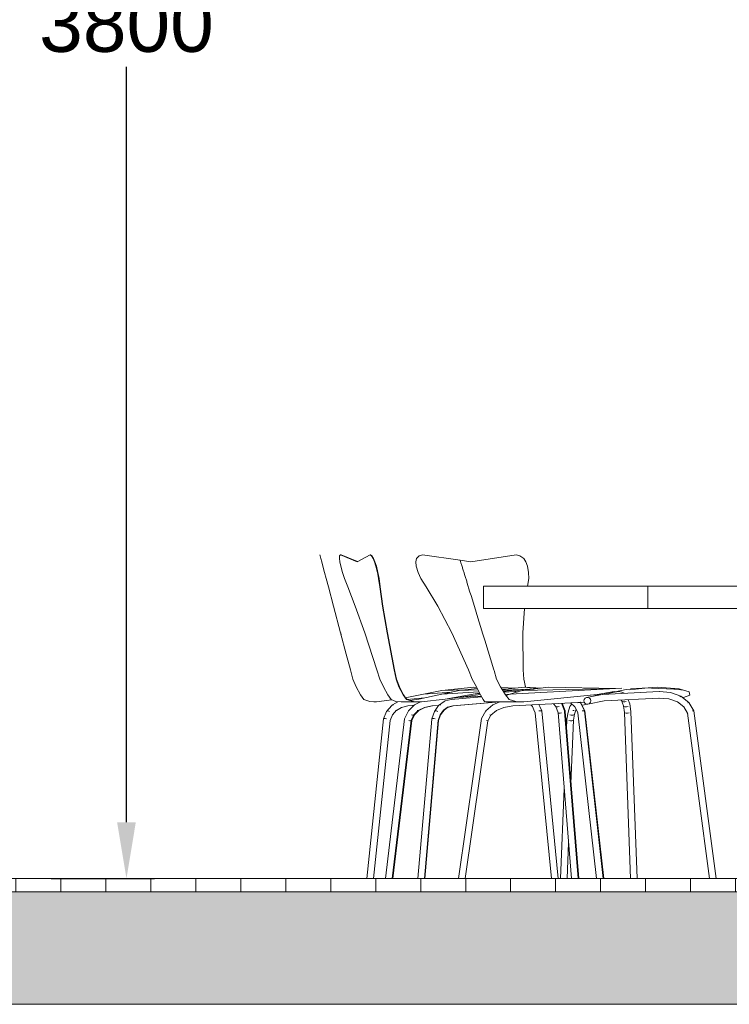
# Model space of a CAD drawing. Extents: x -156717 to 425753, y -51191 to 363295.
# Tile 497 of 502: x 321859 to 323437, y 210918 to 213108. Entities that reach past the tile are written whole.
import ezdxf

# ---------------------------------------------------------------- set-up
doc = ezdxf.new("R2010")
doc.units = 0
doc.header["$LTSCALE"] = 50
doc.linetypes.add('7 Voorgevel & doorsnede A-A$0$B0204', pattern=[1300, 1000, -100, 100, -100])
doc.layers.get('0').update_dxf_attribs({"linetype": 'CONTINUOUS'})
doc.layers.get('Defpoints').update_dxf_attribs({"linetype": 'CONTINUOUS'})
for name, color, linetype in [('7 Voorgevel & doorsnede A-A$0$00 Bestaande vloeren', 7, 'CONTINUOUS'), ('7 Voorgevel & doorsnede A-A$0$00 Bestaande vloeren Doorsnede-arcering', 7, 'CONTINUOUS'), ('7 Voorgevel & doorsnede A-A$0$00 Bestaande vloeren Laagscheidingslijnen', 7, 'CONTINUOUS'), ('7 Voorgevel & doorsnede A-A$0$82 Interieur', 7, 'CONTINUOUS'), ('WM5448--', 1, 'CONTINUOUS')]:
    doc.layers.add(name, color=color, linetype=linetype)
doc.styles.get("Standard").update_dxf_attribs({"font": 'ARIAL.TTF'})
doc.dimstyles.new('ISO-25', dxfattribs={"dimtxt": 2.5, "dimasz": 2.5, "dimexe": 1.25, "dimexo": 0.625, "dimtad": 1, "dimtih": 1, "dimdec": 4, "dimdsep": 46, "dimtxsty": 'Standard', "dimcen": 2.5, "dimadec": 0, "dimazin": 0, "dimtfac": 1, "dimtdec": 4, "dimtmove": 0, "dimatfit": 3, "dimfxl": 0, "dimtvp": 1, "dimtolj": 1, "dimtzin": 0, "dimarcsym": 0})

# ---------------------------------------------------------------- blocks, each defined once
blk = doc.blocks.new('7 Voorgevel & doorsnede A-A$0$Section Elem_290_3', base_point=(108550.6, 1635.3))
at = {"layer": '7 Voorgevel & doorsnede A-A$0$00 Bestaande vloeren Doorsnede-arcering', "linetype": 'Continuous', "lineweight": 0}
h = blk.add_hatch(dxfattribs=at)
h.set_pattern_fill('LIJNEN_VERT_100_0003', color=9, style=0, pattern_type=2)
h.set_pattern_definition([(90, (108550.56, 1635.29), (-100, 0), [])])
h.paths.add_polyline_path([(96512.7, 18605.3), (96512.7, 18635.3), (83899.9, 18635.3), (83899.9, 18605.3)], flags=0)
h = blk.add_hatch(dxfattribs=at)
h.set_pattern_fill('11_GEWAPEND_BETON__I_H_W_73', color=9, style=0, pattern_type=2)
h.set_pattern_definition([(0, (108550.56, 1635.29), (0, 70), [0, -70])])
h.paths.add_polyline_path([(96512.7, 18355.3), (96512.7, 18605.3), (83899.9, 18605.3), (83899.9, 18355.3)], flags=0)
at = {"layer": '7 Voorgevel & doorsnede A-A$0$00 Bestaande vloeren', "color": 2, "linetype": 'Continuous', "lineweight": 0}
blk.add_line((83899.9, 18635.3), (96512.7, 18635.3), dxfattribs=at)
at = {"layer": '7 Voorgevel & doorsnede A-A$0$00 Bestaande vloeren', "color": 1, "linetype": 'Continuous', "lineweight": 0}
blk.add_line((83899.9, 18355.3), (96512.7, 18355.3), dxfattribs=at)
at = {"layer": '7 Voorgevel & doorsnede A-A$0$00 Bestaande vloeren Laagscheidingslijnen', "color": 3, "linetype": 'Continuous', "lineweight": 0}
blk.add_line((83899.9, 18605.3), (96512.7, 18605.3), dxfattribs=at)
blk.add_line((83899.9, 18605.3), (96512.7, 18605.3), dxfattribs=at)
blk = doc.blocks.new('7 Voorgevel & doorsnede A-A$0$Section Elem_390_3', base_point=(108550.6, 1635.3))
at = {"layer": '7 Voorgevel & doorsnede A-A$0$00 Bestaande vloeren', "color": 2, "linetype": 'Continuous', "lineweight": 0}
blk.add_line((83699.5, 18355.3), (96512.7, 18355.3), dxfattribs=at)
blk = doc.blocks.new('7 Voorgevel & doorsnede A-A$0$Section Elem_622_3', base_point=(108550.6, 1635.3))
at = {"color": 1, "linetype": 'Continuous', "lineweight": 0}
for p, q in [((93273.9, 19346.7), (93274.5, 19352.9)), ((93274.7, 19339.5), (93273.9, 19346.7)), ((93274.5, 19352.9), (93276.4, 19355.4)), ((93276.9, 19329.6), (93274.7, 19339.5)), ((93276.4, 19355.4), (93313.4, 19339.7)), ((93342.1, 19355.4), (93313.4, 19339.7)), ((93345.3, 19352.9), (93342.1, 19355.4)), ((93349.1, 19346.7), (93345.3, 19352.9)), ((93352.1, 19339.5), (93349.1, 19346.7)), ((93355.2, 19329.6), (93352.1, 19339.5)), ((93280.8, 19315.8), (93276.9, 19329.6)), ((93285.2, 19302.4), (93280.8, 19315.8)), ((93358.4, 19315.8), (93355.2, 19329.6)), ((93361.1, 19302.4), (93358.4, 19315.8)), ((93292.4, 19283.9), (93285.2, 19302.4)), ((93363.6, 19283.9), (93361.1, 19302.4)), ((93308.8, 19240.8), (93292.4, 19283.9)), ((93369.9, 19240.8), (93363.6, 19283.9)), ((93330.1, 19181.4), (93308.8, 19240.8)), ((93379.8, 19181.4), (93369.9, 19240.8)), ((93357.4, 19099.1), (93330.1, 19181.4)), ((93395.7, 19099.1), (93379.8, 19181.4)), ((93363.9, 19078.5), (93357.4, 19099.1)), ((93400, 19078.5), (93395.7, 19099.1)), ((93371.9, 19061.7), (93363.9, 19078.5)), ((93406.4, 19061.7), (93400, 19078.5)), ((93381.7, 19043.4), (93371.9, 19061.7)), ((93415.6, 19043.4), (93406.4, 19061.7)), ((93540, 19053.4), (93502, 19044.8)), ((93580.6, 19057.7), (93540, 19053.4)), ((93540, 19053.4), (93582.1, 19054.6)), ((93633.2, 19059.8), (93666.3, 19058.7)), ((93635.4, 19056.1), (93642.7, 19056.3)), ((93685.6, 19060.6), (93635.7, 19055.6)), ((93636.6, 19054.2), (93706.1, 19056.6)), ((93638.2, 19051.6), (93677.5, 19055.6)), ((93638.5, 19051), (93660.8, 19053.9)), ((93685.6, 19060.6), (93685.7, 19060.6)), ((93685.6, 19060.6), (93712.5, 19057.4)), ((93722.5, 19058.6), (93685.6, 19060.6)), ((93696.6, 19055.4), (93690.9, 19056.1)), ((93696.3, 19056.2), (93701.3, 19056)), ((93388.9, 19032.9), (93381.7, 19043.4)), ((93399.2, 19028.5), (93388.9, 19032.9)), ((93423.2, 19032.9), (93415.6, 19043.4)), ((93438.5, 19028.5), (93423.2, 19032.9)), ((93450.7, 19033.8), (93430.3, 19030.9)), ((93502, 19044.8), (93450.7, 19033.8)), ((93508.8, 19033.8), (93456.5, 19028.1)), ((93502, 19044.8), (93584.2, 19050.6)), ((93571.2, 19044.8), (93508.8, 19033.8)), ((93508.8, 19033.8), (93587.4, 19044.2)), ((93508.8, 19030), (93522.3, 19033.6)), ((93522.3, 19033.6), (93589.9, 19039.5)), ((93536.7, 19037.5), (93589.2, 19040.8)), ((93585.6, 19047.7), (93571.2, 19044.8)), ((93571.2, 19044.8), (93586.3, 19046.3)), ((93642.6, 19044.1), (93654.5, 19045.2)), ((93642.6, 19044.2), (93653.7, 19044.9)), ((93411.1, 19028.1), (93399.2, 19028.5)), ((93411.1, 19028.1), (93433.8, 19028.1)), ((93427.7, 19007.8), (93441, 19021.2)), ((93456.5, 19028.1), (93433.8, 19028.1)), ((93456.5, 19028.1), (93438.5, 19028.5)), ((93441, 19021.2), (93454.3, 19028.1)), ((93449, 19008.5), (93463, 19015.8)), ((93463, 19015.8), (93479.5, 19019.1)), ((93479.5, 19019.1), (93494.7, 19020)), ((93485.1, 19006.9), (93494.5, 19019.9)), ((93494.5, 19019.9), (93506.6, 19028.6)), ((93496.5, 19021.2), (93499.2, 19021.2)), ((93497.9, 18999.1), (93505.6, 19009.8)), ((93505.6, 19009.8), (93516, 19017.2)), ((93506.6, 19028.6), (93508.8, 19030)), ((93514.2, 19015.9), (93525.9, 19019.1)), ((93516, 19017.2), (93515.9, 19017.2)), ((93525.9, 19019.1), (93629.8, 19028.1)), ((93750.2, 19023.9), (93755.2, 19017.6)), ((93757, 19016.6), (93755.2, 19017.6)), ((93755.2, 19017.6), (93760.2, 19003.7)), ((93759.7, 19016.6), (93757, 19016.6)), ((93762.7, 19017.6), (93759.7, 19016.6)), ((93768.1, 19024.9), (93774.4, 19007.8)), ((93788.1, 19026), (93797.5, 19017.3)), ((93797.4, 19017.6), (93804.3, 19003.7)), ((93804.4, 19025.7), (93807.1, 19026.7)), ((93807.1, 19026.7), (93809, 19026.7)), ((93808.6, 19027.1), (93809, 19026.7)), ((93809, 19026.7), (93809.9, 19025.7)), ((93809.9, 19025.7), (93818.8, 19007.8)), ((93376.2, 18635.3), (93418.9, 18990.5)), ((93418.9, 18990.5), (93426.8, 19006.9)), ((93426.8, 19006.9), (93427.7, 19007.8)), ((93433.4, 18986.5), (93439.4, 18998.9)), ((93436.7, 18998.1), (93434.1, 18999.1)), ((93438.7, 18998.1), (93436.7, 18998.1)), ((93438.7, 18998.1), (93449, 19008.5)), ((93438.7, 18998.2), (93438.7, 18998.1)), ((93449, 19008.5), (93447.1, 19008.5)), ((93448.1, 18635.3), (93479.1, 18989.6)), ((93462.8, 18635.3), (93493.6, 18987.3)), ((93479.1, 18989.6), (93479.3, 18990.5)), ((93479.3, 18990.5), (93485.1, 19006.9)), ((93479.3, 18990.5), (93480.9, 18991)), ((93480.9, 18991), (93483.6, 18991)), ((93483.6, 18991), (93486.8, 18990.5)), ((93485.1, 19006.9), (93486.9, 19007.8)), ((93486.9, 19007.8), (93489.5, 19007.8)), ((93489.5, 19007.8), (93492.6, 19006.9)), ((93493.6, 18986.9), (93497.9, 18999.1)), ((93493.6, 18987.3), (93493.6, 18987.3)), ((93760.1, 19004.2), (93790.2, 18635.3)), ((93761.8, 19003.2), (93760.2, 19003.7)), ((93764.5, 19003.2), (93761.8, 19003.2)), ((93767.7, 19003.7), (93764.5, 19003.2)), ((93774.4, 19007.8), (93774.6, 19006.9)), ((93774.6, 19006.9), (93804.9, 18635.3)), ((93804.3, 19003.7), (93845.5, 18635.3)), ((93813.4, 19007.8), (93816.2, 19008.3)), ((93816.2, 19008.3), (93818.2, 19008.3)), ((93818.2, 19008.3), (93818.8, 19007.8)), ((93818.8, 19007.8), (93860.5, 18635.3)), ((93391.2, 18635.3), (93433.4, 18986.5)), ((93430.8, 18986), (93428, 18986.5)), ((93432.8, 18986), (93430.8, 18986)), ((93433.4, 18986.5), (93432.8, 18986))]:
    blk.add_line(p, q, dxfattribs=at)
blk = doc.blocks.new('7 Voorgevel & doorsnede A-A$0$Section Elem_623_3', base_point=(108550.6, 1635.3))
at = {"color": 1, "linetype": 'Continuous', "lineweight": 0}
for p, q in [((93231, 19352.9), (93230.4, 19355.4)), ((93232.7, 19346.7), (93231, 19352.9)), ((93234.6, 19339.5), (93232.7, 19346.7)), ((93237.2, 19329.6), (93234.6, 19339.5)), ((93240.9, 19315.8), (93237.2, 19329.6)), ((93244.5, 19302.4), (93240.9, 19315.8)), ((93249.4, 19283.9), (93244.5, 19302.4)), ((93260.9, 19240.8), (93249.4, 19283.9)), ((93276.7, 19181.4), (93260.9, 19240.8)), ((93276.7, 19181.4), (93276.8, 19180.9)), ((93289.3, 19133.8), (93276.7, 19181.4)), ((93501.7, 19053.4), (93460.6, 19044.8)), ((93572.7, 19060.6), (93501.7, 19053.4)), ((93501.7, 19053.4), (93552, 19054.7)), ((93572.7, 19060.6), (93579.3, 19060.1)), ((93579.2, 19060.3), (93572.7, 19060.6)), ((93663, 19054.1), (93664.7, 19053.9)), ((93677.9, 19052.6), (93664.5, 19054.3)), ((93390.4, 19032.3), (93356.5, 19028.1)), ((93460.6, 19044.8), (93420.2, 19037.1)), ((93422.7, 19033.6), (93422.8, 19033.6)), ((93422.8, 19033.6), (93432, 19034.3)), ((93460.6, 19044.8), (93522.9, 19049.7)), ((93356.5, 19028.1), (93350.8, 19028.3)), ((93378.9, 19006.9), (93390.3, 19019.9)), ((93390.3, 19019.9), (93391.9, 19021.2)), ((93391.8, 18999.1), (93401.1, 19009.8)), ((93391.9, 19021.2), (93403.9, 19028.4)), ((93391.9, 19021.2), (93394.2, 19021.2)), ((93400.6, 19009.1), (93411.8, 19015.8)), ((93401.1, 19009.8), (93401.1, 19009.7)), ((93411.8, 19015.8), (93426.2, 19019.1)), ((93426.2, 19019.1), (93436.7, 19019.8)), ((93706.3, 19010.6), (93709.3, 19003.7)), ((93719.5, 19017.8), (93723.8, 19007.8)), ((93334.6, 18635.3), (93372, 18990.5)), ((93372, 18990.5), (93378.9, 19006.9)), ((93372, 18990.5), (93373.1, 18991)), ((93373.1, 18991), (93375.5, 18991)), ((93375.5, 18991), (93378.6, 18990.5)), ((93378.9, 19006.9), (93380.3, 19007.8)), ((93380.3, 19007.8), (93382.6, 19007.8)), ((93382.6, 19007.8), (93385.5, 19006.9)), ((93386.5, 18986.5), (93391.8, 18999.1)), ((93709.3, 19003.7), (93745.4, 18635.3)), ((93717.3, 19007.8), (93720.3, 19008.3)), ((93720.3, 19008.3), (93722.7, 19008.3)), ((93722.7, 19008.3), (93723.8, 19007.8)), ((93723.8, 19007.8), (93760.3, 18635.3)), ((93349.5, 18635.3), (93386.5, 18986.5))]:
    blk.add_line(p, q, dxfattribs=at)
at = {"color": 252, "linetype": 'Continuous', "lineweight": 0}
for p, q in [((93276.8, 19180.9), (93277.6, 19177.8)), ((93298.5, 19099.1), (93289.3, 19133.8)), ((93304, 19078.5), (93298.5, 19099.1)), ((93311.3, 19061.7), (93304, 19078.5)), ((93320.9, 19043.4), (93311.3, 19061.7)), ((93664.7, 19053.9), (93676.6, 19052.2)), ((93328.4, 19032.9), (93320.9, 19043.4)), ((93341.4, 19028.5), (93328.4, 19032.9)), ((93432, 19034.3), (93463.9, 19036.6)), ((93522.9, 19049.7), (93524.1, 19049.8)), ((93639.5, 19049.4), (93664, 19051.2)), ((93664, 19051.2), (93666.3, 19051.2)), ((93666.3, 19051.2), (93671.6, 19050.6)), ((93350.8, 19028.3), (93341.4, 19028.5)), ((93436.7, 19019.8), (93439.8, 19020.1)), ((93699.8, 19021.2), (93703.3, 19017.6)), ((93703.3, 19017.6), (93706.3, 19010.6)), ((93717.5, 19022.2), (93719.5, 19017.8))]:
    blk.add_line(p, q, dxfattribs=at)
blk = doc.blocks.new('7 Voorgevel & doorsnede A-A$0$Section Elem_624_3', base_point=(108550.6, 1635.3))
at = {"color": 252, "linetype": 'Continuous', "lineweight": 0}
for p, q in [((93277.3, 19355), (93277.6, 19355.4)), ((93277.6, 19355.4), (93313.8, 19339.9)), ((93343.1, 19355.4), (93342.5, 19355.1)), ((93346.2, 19352.9), (93343.1, 19355.4)), ((93350.1, 19346.7), (93346.2, 19352.9)), ((93353, 19339.5), (93350.1, 19346.7)), ((93356.1, 19329.6), (93353, 19339.5)), ((93359.4, 19315.8), (93356.1, 19329.6)), ((93362, 19302.4), (93359.4, 19315.8)), ((93364.6, 19283.9), (93362, 19302.4)), ((93370.8, 19240.8), (93364.6, 19283.9)), ((93380.8, 19181.4), (93370.8, 19240.8)), ((93396.7, 19099.1), (93380.8, 19181.4)), ((93401.1, 19078.5), (93396.7, 19099.1)), ((93407.4, 19061.7), (93401.1, 19078.5)), ((93416.6, 19043.4), (93407.4, 19061.7)), ((93633.2, 19059.8), (93666.6, 19058.7)), ((93638.6, 19050.8), (93663.3, 19054.1)), ((93662, 19053.9), (93663.4, 19054.1)), ((93664.6, 19054.3), (93665.7, 19054.4)), ((93665, 19054.2), (93679.1, 19055.6)), ((93678.6, 19055.6), (93691.2, 19056)), ((93686.6, 19060.6), (93686.2, 19060.6)), ((93686.6, 19060.6), (93687.4, 19060.5)), ((93722.8, 19058.6), (93686.6, 19060.6)), ((93421.1, 19037.2), (93416.6, 19043.4)), ((93423.7, 19033.7), (93422.2, 19035.7)), ((93450.3, 19008.5), (93464.2, 19015.8)), ((93464.2, 19015.8), (93480.7, 19019.1)), ((93480.7, 19019.1), (93494.6, 19020)), ((93498.9, 18999.1), (93506.6, 19009.8)), ((93506.6, 19009.8), (93515.2, 19015.9)), ((93514.9, 19015.8), (93526.9, 19019.1)), ((93526.9, 19019.1), (93630.9, 19028.1)), ((93769.4, 19025), (93775.6, 19007.8)), ((93809.6, 19027.1), (93810.1, 19026.7)), ((93810.1, 19026.7), (93811, 19025.7)), ((93811, 19025.7), (93819.9, 19007.8)), ((93434.7, 18986.5), (93440.8, 18999.1)), ((93440.7, 18998.9), (93450.3, 19008.5)), ((93494.4, 18986.5), (93498.9, 18999.1)), ((93498.9, 18999.1), (93497.6, 18998.4)), ((93774.2, 19008.2), (93775.6, 19007.8)), ((93775.6, 19007.8), (93775.8, 19006.9)), ((93775.8, 19006.9), (93806.2, 18635.3)), ((93819.9, 19007.8), (93861.6, 18635.3)), ((93392.5, 18635.3), (93434.7, 18986.5)), ((93463.7, 18635.3), (93494.6, 18986.9)), ((93494.4, 18986.5), (93493.5, 18986.2))]:
    blk.add_line(p, q, dxfattribs=at)
blk = doc.blocks.new('7 Voorgevel & doorsnede A-A$0$Section Elem_626_3', base_point=(108550.6, 1635.3))
at = {"color": 1, "linetype": 'Continuous', "lineweight": 0}
for p, q in [((93444, 19339.5), (93445.7, 19346.7)), ((93444.8, 19329.6), (93444, 19339.5)), ((93445.7, 19346.7), (93451.2, 19352.9)), ((93451.2, 19352.9), (93458.7, 19355.4)), ((93458.7, 19355.4), (93542.6, 19343.1)), ((93449.1, 19315.8), (93444.8, 19329.6)), ((93454.9, 19302.4), (93449.1, 19315.8)), ((93466.5, 19283.9), (93454.9, 19302.4)), ((93492.6, 19240.8), (93466.5, 19283.9)), ((93524.2, 19181.4), (93492.6, 19240.8)), ((93561.3, 19099.1), (93524.2, 19181.4)), ((93569.5, 19078.5), (93561.3, 19099.1)), ((93578.5, 19061.7), (93569.5, 19078.5)), ((93587.8, 19043.4), (93578.5, 19061.7)), ((93653.2, 19044.8), (93901.8, 19058.4)), ((93680.7, 19053.4), (93653.2, 19044.8)), ((93738.9, 19060.6), (93680.7, 19053.4)), ((93680.7, 19053.4), (93884.9, 19057.5)), ((93680.7, 19053.4), (93683.1, 19053.5)), ((93738.9, 19060.6), (93887.8, 19057.6)), ((93739.1, 19060.6), (93738.9, 19060.6)), ((93906.3, 19057.9), (93906.4, 19057.9)), ((93906.3, 19057.9), (93906.3, 19057.9)), ((93960.8, 19059.4), (93921.5, 19056.9)), ((94051.6, 19050.6), (94039.1, 19054.2)), ((93593.5, 19032.9), (93587.8, 19043.4)), ((93596.9, 19028.5), (93593.5, 19032.9)), ((93653.2, 19044.8), (93644.4, 19041.8)), ((93823.3, 19037.6), (93893.9, 19051.2)), ((93831.4, 19043), (93984.7, 19051.2)), ((93862.9, 19030), (93984.9, 19036.5)), ((93885.5, 19049.6), (93881.4, 19050.2)), ((93893.9, 19051.2), (93897.1, 19051.2)), ((93897.1, 19051.2), (93904, 19049.1)), ((93900.4, 19032), (93902.6, 19029)), ((93904, 19049.1), (93906.8, 19047.7)), ((93906.8, 19047.7), (93907.3, 19047)), ((93916.3, 19032.8), (93919.5, 19023.9)), ((93984.6, 19036.5), (93984.5, 19036.5)), ((93984.5, 19036.5), (94006.5, 19034.7)), ((93984.7, 19051.2), (93985.6, 19051.2)), ((93985.6, 19051.2), (94010.3, 19049.1)), ((94006.5, 19034.7), (94025.7, 19027.7)), ((94010.3, 19049.1), (94033.2, 19040.7)), ((94030.9, 19039.4), (94032.3, 19040.7)), ((94032.3, 19040.7), (94033.2, 19040.7)), ((94033.2, 19040.7), (94051.3, 19026.7)), ((94039, 19037.4), (94037.6, 19037.3)), ((94039, 19037.4), (94053.5, 19042.6)), ((94053.5, 19042.6), (94051.6, 19050.6)), ((93600.4, 19028.1), (93596.9, 19028.5)), ((93599.3, 19007.8), (93615.1, 19021.2)), ((93600.4, 19028.1), (93672.2, 19028.1)), ((93615.1, 19021.2), (93630.9, 19028.1)), ((93623.2, 19008.5), (93639.9, 19015.8)), ((93639.9, 19015.8), (93659.5, 19019.1)), ((93659.5, 19019.1), (93817.9, 19027.6)), ((93684, 19028.1), (93672.2, 19028.1)), ((93826.7, 19023), (93862.9, 19030)), ((93901.1, 19031), (93905.3, 19019.4)), ((93905.3, 19027.7), (93902.6, 19029)), ((93902.6, 19029), (93902.6, 19029)), ((93908.5, 19027.7), (93905.3, 19027.7)), ((93905.3, 19019.4), (93907.7, 19004.6)), ((93909.3, 19016.6), (93906.7, 19017.6)), ((93911.6, 19029), (93908.5, 19027.7)), ((93912.5, 19016.6), (93909.3, 19016.6)), ((93915.7, 19017.6), (93912.5, 19016.6)), ((93919.5, 19023.9), (93922.3, 19006.9)), ((94025.7, 19027.7), (94025.5, 19029)), ((94025.7, 19027.7), (94040, 19016.6)), ((94040, 19016.6), (94040.2, 19017.6)), ((94040, 19016.6), (94047.9, 19003.2)), ((94048.6, 19025.7), (94050.4, 19026.7)), ((94050.4, 19026.7), (94051.3, 19026.7)), ((94051.3, 19026.7), (94062.2, 19008.3)), ((93538.8, 18635.3), (93589.6, 18991)), ((93589.6, 18991), (93599.3, 19007.8)), ((93590.2, 18990.5), (93589.6, 18991)), ((93599.6, 19006.9), (93599.3, 19007.8)), ((93603.9, 18986), (93610.9, 18998.1)), ((93610, 18998.1), (93608.2, 18999.1)), ((93610.9, 18998.1), (93610, 18998.1)), ((93610.9, 18998.1), (93623.2, 19008.5)), ((93623.2, 19008.5), (93622.3, 19008.5)), ((93907.7, 19004.6), (93921.5, 18635.3)), ((93911.5, 19003.2), (93909, 19003.7)), ((93914.7, 19003.2), (93911.5, 19003.2)), ((93918, 19003.7), (93914.7, 19003.2)), ((93922.3, 19006.9), (93936.1, 18635.3)), ((94047.9, 19003.2), (94048.4, 19003.7)), ((94047.9, 19003.2), (94096.8, 18635.3)), ((94059.2, 19007.8), (94061.3, 19008.3)), ((94061.3, 19008.3), (94062.2, 19008.3)), ((94062.2, 19008.3), (94111.8, 18635.3)), ((93553.8, 18635.3), (93603.9, 18986)), ((93603.1, 18986), (93600.9, 18986.5)), ((93603.9, 18986), (93603.1, 18986))]:
    blk.add_line(p, q, dxfattribs=at)
at = {"color": 2, "linetype": 'Continuous', "lineweight": 0}
for p, q in [((93542.6, 19343.1), (93542.8, 19342.4)), ((93542.8, 19342.4), (93545, 19335.2)), ((93545, 19335.2), (93545.5, 19333.8)), ((93545.5, 19333.8), (93547.6, 19326.8)), ((93547.6, 19326.8), (93548, 19325.4)), ((93548, 19325.4), (93550.1, 19318.8)), ((93550.1, 19318.8), (93550.6, 19317)), ((93550.6, 19317), (93553.1, 19308.8)), ((93553.1, 19308.8), (93553.8, 19306.5)), ((93553.8, 19306.5), (93557, 19296.2)), ((93557, 19296.2), (93557.6, 19294.1)), ((93557.6, 19294.1), (93560.4, 19284.9)), ((93560.4, 19284.9), (93561.3, 19282)), ((93561.3, 19282), (93564.3, 19272.2)), ((93564.3, 19272.2), (93566.6, 19264.9)), ((93566.6, 19264.9), (93576.5, 19232.5)), ((93576.5, 19232.5), (93579.6, 19222.3)), ((93579.6, 19222.3), (93593.1, 19178.3)), ((93593.1, 19178.3), (93597, 19165.4)), ((93597, 19165.4), (93617.3, 19099.1)), ((93617.3, 19099.1), (93617.8, 19097.5)), ((93617.8, 19097.5), (93623.6, 19078.5)), ((93623.6, 19078.5), (93632, 19061.7)), ((93632, 19061.7), (93636, 19055.2)), ((93636, 19055.2), (93643.1, 19043.4)), ((93887.1, 19050.5), (93911.9, 19055.3)), ((93911.9, 19055.3), (93918.3, 19054.9)), ((93918.3, 19054.9), (93960.8, 19059.4)), ((93960.8, 19059.4), (93968.1, 19058.5)), ((93968.1, 19058.5), (94017.3, 19056.6)), ((94017.3, 19056.6), (94022.2, 19056)), ((94022.2, 19056), (94039.1, 19054.2)), ((93643.1, 19043.4), (93651.7, 19032.9)), ((93651.7, 19032.9), (93666.6, 19028.5)), ((93651.7, 19032.9), (93651.7, 19032.9)), ((93692, 19029), (93847.1, 19044.5)), ((93817.3, 19030.2), (93818.1, 19033.5)), ((93818.1, 19033.5), (93820.2, 19036.1)), ((93820.2, 19036.1), (93823.3, 19037.6)), ((93823.3, 19037.6), (93826.7, 19037.7)), ((93829.8, 19036.3), (93826.7, 19037.7)), ((93832, 19033.7), (93829.8, 19036.3)), ((93832.7, 19030.4), (93832, 19033.7)), ((93847.1, 19044.5), (93885.2, 19050.8)), ((93885.2, 19050.8), (93887.1, 19050.5)), ((93666.6, 19028.5), (93684, 19028.1)), ((93684, 19028.1), (93692, 19029)), ((93818.1, 19027), (93817.3, 19030.2)), ((93820.2, 19024.4), (93818.1, 19027)), ((93823.3, 19023), (93820.2, 19024.4)), ((93823.3, 19023), (93826.7, 19023)), ((93826.7, 19023), (93829.8, 19024.5)), ((93829.8, 19024.5), (93832, 19027.1)), ((93832, 19027.1), (93832.7, 19030.4))]:
    blk.add_line(p, q, dxfattribs=at)
blk = doc.blocks.new('7 Voorgevel & doorsnede A-A$0$Section Elem_628_3', base_point=(108550.6, 1635.3))
at = {"color": 252, "linetype": 'Continuous', "lineweight": 0}
for p, q in [((93542.6, 19343.1), (93566.3, 19339.7)), ((93666.7, 19355.4), (93566.3, 19339.7)), ((93675.3, 19352.9), (93666.7, 19355.4)), ((93683.8, 19346.7), (93675.3, 19352.9)), ((93688.7, 19339.5), (93683.8, 19346.7)), ((93692.5, 19329.6), (93688.7, 19339.5)), ((93694.6, 19315.8), (93692.5, 19329.6)), ((93695, 19302.4), (93694.6, 19315.8)), ((93692.2, 19285.3), (93695, 19302.4)), ((93681.6, 19181.4), (93685.4, 19235.3)), ((93682.5, 19099.1), (93681.6, 19181.4)), ((93683.8, 19078.5), (93682.5, 19099.1)), ((93687.5, 19061.7), (93683.8, 19078.5)), ((93688, 19060.5), (93687.5, 19061.7)), ((93690.4, 19054.6), (93689.8, 19056)), ((93981.2, 19060.6), (93960.8, 19059.4)), ((94029.4, 19057), (93981.2, 19060.6)), ((94039.1, 19054.2), (94029.4, 19057)), ((93782.5, 19005.1), (93786.6, 19017.7)), ((93786.6, 19017.7), (93790.5, 19023.8)), ((93796.7, 19000.8), (93800.3, 19011.7)), ((93813.6, 19020.5), (93826.7, 19023)), ((93779.1, 18967.1), (93780, 18989.6)), ((93780, 18989.6), (93782.5, 19005.1)), ((93789.5, 18998.1), (93786.3, 18999.1)), ((93788.9, 18846.4), (93794.6, 18987.3)), ((93792.7, 18998.1), (93789.5, 18998.1)), ((93795.3, 18999.1), (93792.7, 18998.1)), ((93796.1, 19008.5), (93792.9, 19008.5)), ((93794.6, 18987.3), (93796.7, 19000.8)), ((93787.5, 18986), (93784.3, 18986.5)), ((93790.7, 18986), (93787.5, 18986)), ((93793.2, 18986.5), (93790.7, 18986)), ((93765.8, 18635.3), (93773.8, 18835.6)), ((93780.5, 18635.3), (93783.7, 18714.8))]:
    blk.add_line(p, q, dxfattribs=at)
blk = doc.blocks.new('7 Voorgevel & doorsnede A-A$0$Section Elem_630_3', base_point=(108550.6, 1635.3))
at = {"layer": '7 Voorgevel & doorsnede A-A$0$82 Interieur', "color": 252, "linetype": 'Continuous', "lineweight": 0}
for p, q in [((93594.1, 19285.3), (93594.4, 19285.3)), ((93594.1, 19235.3), (93594.1, 19285.3)), ((93594.4, 19285.3), (93595.1, 19285.3)), ((93594.4, 19235.3), (93594.4, 19285.3)), ((94793.4, 19285.3), (94794.6, 19285.3)), ((94794.6, 19235.3), (94794.6, 19285.3)), ((93594.1, 19235.3), (93594.4, 19235.3)), ((93594.4, 19235.3), (93595.1, 19235.3)), ((94793.4, 19235.3), (94794.6, 19235.3))]:
    blk.add_line(p, q, dxfattribs=at)
at = {"layer": '7 Voorgevel & doorsnede A-A$0$82 Interieur', "color": 1, "linetype": 'Continuous', "lineweight": 0}
for p, q in [((93595.1, 19285.3), (93604.4, 19285.3)), ((93604.4, 19285.3), (93624.4, 19285.3)), ((93624.4, 19285.3), (93654.3, 19285.3)), ((93654.3, 19285.3), (93694.1, 19285.3)), ((93694.1, 19285.3), (93743.8, 19285.3)), ((93743.8, 19285.3), (93770.1, 19285.3)), ((93770.1, 19285.3), (93785.1, 19285.3)), ((93785.1, 19285.3), (93824.7, 19285.3)), ((93824.7, 19285.3), (93873.6, 19285.3)), ((93873.6, 19285.3), (93931.4, 19285.3)), ((93931.4, 19285.3), (93959.7, 19285.3)), ((94429, 19285.3), (94457.2, 19285.3)), ((94457.2, 19285.3), (94515, 19285.3)), ((94515, 19285.3), (94563.9, 19285.3)), ((94563.9, 19285.3), (94603.5, 19285.3)), ((94603.5, 19285.3), (94618.6, 19285.3)), ((94618.6, 19285.3), (94648.1, 19285.3)), ((94648.1, 19285.3), (94697.2, 19285.3)), ((94697.2, 19285.3), (94736.4, 19285.3)), ((94736.4, 19285.3), (94765.8, 19285.3)), ((94765.8, 19285.3), (94785.2, 19285.3)), ((94785.2, 19285.3), (94793.4, 19285.3)), ((93595.1, 19235.3), (93604.4, 19235.3)), ((93604.4, 19235.3), (93624.4, 19235.3)), ((93624.4, 19235.3), (93654.3, 19235.3)), ((93654.3, 19235.3), (93694.1, 19235.3)), ((93694.1, 19235.3), (93743.8, 19235.3)), ((93743.8, 19235.3), (93770.1, 19235.3)), ((93770.1, 19235.3), (93785.1, 19235.3)), ((93785.1, 19235.3), (93824.7, 19235.3)), ((93824.7, 19235.3), (93873.6, 19235.3)), ((93873.6, 19235.3), (93931.4, 19235.3)), ((93931.4, 19235.3), (93959.7, 19235.3)), ((94429, 19235.3), (94457.2, 19235.3)), ((94457.2, 19235.3), (94515, 19235.3)), ((94515, 19235.3), (94563.9, 19235.3)), ((94563.9, 19235.3), (94603.5, 19235.3)), ((94603.5, 19235.3), (94618.6, 19235.3)), ((94618.6, 19235.3), (94648.1, 19235.3)), ((94648.1, 19235.3), (94697.2, 19235.3)), ((94697.2, 19235.3), (94736.4, 19235.3)), ((94736.4, 19235.3), (94765.8, 19235.3)), ((94765.8, 19235.3), (94785.2, 19235.3)), ((94785.2, 19235.3), (94793.4, 19235.3))]:
    blk.add_line(p, q, dxfattribs=at)
at = {"layer": '7 Voorgevel & doorsnede A-A$0$82 Interieur', "color": 2, "linetype": 'Continuous', "lineweight": 0}
for p, q in [((93959.7, 19285.3), (94429, 19285.3)), ((93959.7, 19235.3), (93959.7, 19285.3)), ((94429, 19235.3), (94429, 19285.3)), ((93959.7, 19235.3), (94429, 19235.3))]:
    blk.add_line(p, q, dxfattribs=at)
blk = doc.blocks.new('7 Voorgevel & doorsnede A-A$0$A DOORSNEDE A-A_STORY_MARKER', base_point=(108550.6, 1635.3))
at = {"color": 9, "linetype": '7 Voorgevel & doorsnede A-A$0$B0204', "lineweight": 0}
blk.add_line((68885.1, 18635.3), (99506.2, 18635.3), dxfattribs=at)
blk = doc.blocks.new('*D769')
at = {"layer": 'Defpoints', "color": 0, "transparency": 16777216}
for p in [(321897.8, 214997.8), (322096.3, 214997.8), (321897.8, 211197.8)]:
    blk.add_point(p, dxfattribs=at)
at = {"layer": 'WM5448--', "color": 0, "lineweight": -2, "transparency": 16777216}
for p, q in [((321929, 214997.8), (322158.8, 214997.8)), ((322096.3, 214872.8), (322096.3, 213192.9)), ((322096.3, 211322.8), (322096.3, 213002.7)), ((321929, 211197.8), (322158.8, 211197.8))]:
    blk.add_line(p, q, dxfattribs=at)
at = {"layer": 'WM5448--', "color": 0, "transparency": 16777216}
for points in [[(322075.4, 214872.8), (322117.1, 214872.8), (322096.3, 214997.8)], [(322075.4, 211322.8), (322117.1, 211322.8), (322096.3, 211197.8)]]:
    blk.add_solid(points, dxfattribs=at)
at = {"layer": 'WM5448--', "color": 0, "transparency": 16777216, "insert": (322096.3, 213097.8), "char_height": 125, "attachment_point": 5}
blk.add_mtext('\\A1;3800', dxfattribs=at)

msp = doc.modelspace()

# ---------------------------------------------------------------- block references
at = {"linetype": 'Continuous', "lineweight": 0}
msp.add_blockref('7 Voorgevel & doorsnede A-A$0$A DOORSNEDE A-A_STORY_MARKER', (337846.4774, 194197.76673), dxfattribs=at)
at = {"color": 9, "lineweight": 0}
for name in ['7 Voorgevel & doorsnede A-A$0$Section Elem_623_3', '7 Voorgevel & doorsnede A-A$0$Section Elem_622_3', '7 Voorgevel & doorsnede A-A$0$Section Elem_624_3', '7 Voorgevel & doorsnede A-A$0$Section Elem_626_3', '7 Voorgevel & doorsnede A-A$0$Section Elem_628_3']:
    msp.add_blockref(name, (337846.4774, 194197.76673), dxfattribs=at)
at = {"layer": '7 Voorgevel & doorsnede A-A$0$00 Bestaande vloeren', "color": 9, "lineweight": 0}
for name in ['7 Voorgevel & doorsnede A-A$0$Section Elem_290_3', '7 Voorgevel & doorsnede A-A$0$Section Elem_390_3']:
    msp.add_blockref(name, (337846.4774, 194197.76673), dxfattribs=at)
at = {"layer": '7 Voorgevel & doorsnede A-A$0$82 Interieur', "color": 9, "lineweight": 0}
msp.add_blockref('7 Voorgevel & doorsnede A-A$0$Section Elem_630_3', (337846.4774, 194197.76673), dxfattribs=at)

# ---------------------------------------------------------------- dimensions: what is measured, and where the dimension line sits
at = {"layer": 'WM5448--'}
dim = msp.add_linear_dim(base=(322096.2681, 214997.76673), p1=(321897.75156, 211197.76673), p2=(321897.75156, 214997.76673), angle=90, dimstyle='ISO-25', override={"dimscale": 50, "dimdec": 0}, dxfattribs=at)
dim.commit()
dim.dimension.update_dxf_attribs({"geometry": '*D769', "text_midpoint": (322096.2681, 213097.76673)})

doc.saveas('drawing.dxf')
